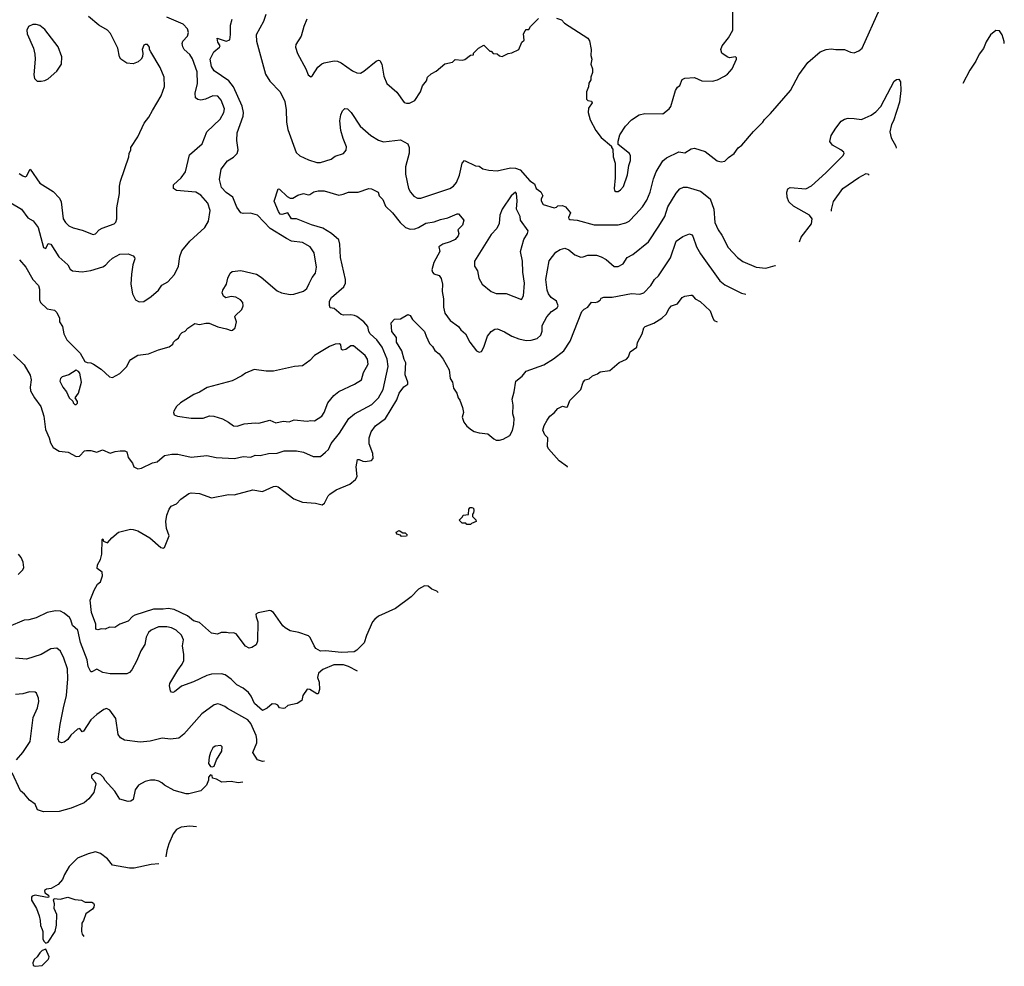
# Model space of a CAD drawing. Extents: x 1678431 to 1860718, y 384618 to 522882.
# Tile 368 of 473: x 1820408 to 1828546, y 411898 to 419721. Entities that reach past the tile are written whole.
import ezdxf

# ---------------------------------------------------------------- set-up
doc = ezdxf.new("R2010")
doc.units = 0

msp = doc.modelspace()

# ---------------------------------------------------------------- linework, layer by layer
at = {"layer": '0CON10XD'}
for points in [[(1824845, 419732.5), (1824885, 419720), (1824911.7, 419691.7), (1825105, 419567.5), (1825116.4, 419546.4), (1825132.5, 419475), (1825130, 419425), (1825136.7, 419395), (1825130, 419355), (1825142.5, 419315), (1825142.5, 419285), (1825127.5, 419245), (1825127.5, 419225), (1825113.6, 419196.4), (1825110, 419165), (1825093.3, 419125), (1825093.3, 419065), (1825105, 419053.3), (1825135, 419047.5), (1825138.8, 419035), (1825109.1, 418990.9), (1825105.8, 418955), (1825122.3, 418892.3), (1825170, 418805), (1825215, 418747.5), (1825300, 418675), (1825300, 418665), (1825311.7, 418651.7), (1825313, 418587), (1825330, 418535), (1825330, 418415), (1825321.2, 418325), (1825325, 418310), (1825335, 418300), (1825355, 418301.2), (1825375, 418313.8), (1825397.9, 418342.1), (1825431.2, 418438.8), (1825442.9, 418517.1), (1825456.1, 418556.1), (1825456.1, 418596.1), (1825447.5, 418615), (1825355, 418690), (1825353.3, 418716.7), (1825369.3, 418770.7), (1825415, 418842.5), (1825465.9, 418894.1), (1825527.5, 418935), (1825576.4, 418946.4), (1825725, 418943.3), (1825775.9, 418984.1), (1825790, 419005), (1825828.8, 419135), (1825845, 419162.5), (1825863.6, 419176.4), (1825885, 419227.5), (1825905, 419237.5), (1825985, 419242.5), (1826047, 419217), (1826135, 419213.3), (1826175, 419223.3), (1826232.5, 419255), (1826257.7, 419272.3), (1826295.8, 419314.2), (1826333.3, 419395), (1826332.5, 419405), (1826323.3, 419413.3), (1826275, 419406.2), (1826254.3, 419414.3), (1826211.2, 419445), (1826202, 419475), (1826213.1, 419505), (1826267.6, 419572.4), (1826301.4, 419635), (1826303.6, 419823.6)], [(1820335, 418208.5), (1820424.4, 418155), (1820475, 418083.8), (1820518.7, 418058.7), (1820560, 418005), (1820605, 417838.8), (1820625, 417831.2), (1820645, 417872.5), (1820665, 417865.6), (1820732.5, 417762.5), (1820805, 417696.2), (1820825, 417660), (1820844.2, 417644.2), (1820925, 417636), (1820995, 417648), (1821095, 417677.5), (1821118.3, 417691.7), (1821145, 417722), (1821175, 417750.8), (1821235, 417784), (1821305, 417786.2), (1821345, 417770), (1821357.1, 417757.1), (1821359.2, 417745), (1821344.3, 417695), (1821332.1, 417617.9), (1821327.8, 417535), (1821340, 417455), (1821366.5, 417406.5), (1821395, 417388.1), (1821435, 417393.1), (1821495, 417433.1), (1821555.7, 417485), (1821583.3, 417526.7), (1821634, 417556), (1821686.9, 417615), (1821720.8, 417685), (1821731.9, 417765), (1821748.9, 417811.1), (1821815, 417889.4), (1821938.1, 418005), (1821968.1, 418055), (1821982.9, 418145), (1821964.4, 418205), (1821905, 418270.6), (1821863.2, 418296.8), (1821705, 418310), (1821680.8, 418325), (1821680, 418355), (1821742.9, 418415), (1821778.6, 418465), (1821812.9, 418605), (1821917.8, 418695), (1821954, 418795), (1822065, 418899.2), (1822095.6, 418955), (1822101.1, 418985), (1822074.3, 419055), (1822045, 419089.2), (1822005, 419090.6), (1821945, 419064.4), (1821905, 419057.5), (1821881.4, 419061.4), (1821861.2, 419075), (1821858.6, 419115), (1821877.9, 419195), (1821875, 419290), (1821836.9, 419396.9), (1821815, 419433.1), (1821768.6, 419475), (1821757.3, 419497.3), (1821751.4, 419525), (1821755.6, 419544.4), (1821795, 419586), (1821804.5, 419615), (1821795, 419645.6), (1821758.1, 419685), (1821625, 419741.5)], [(1820405, 418451.2), (1820435, 418430), (1820455, 418422.5), (1820465, 418427.5), (1820495, 418486.7), (1820575, 418369.2), (1820685, 418300), (1820738, 418245), (1820750, 418215), (1820767.5, 418075), (1820786, 418045), (1820815, 418017.5), (1820850.3, 418000.3), (1820925, 417980.8), (1821015, 417945.8), (1821035, 417952), (1821065.5, 417984.5), (1821090.7, 417999.3), (1821190, 418035), (1821202.7, 418047.3), (1821210.8, 418075), (1821212, 418165), (1821234.2, 418285), (1821234.3, 418345), (1821242.1, 418387.9), (1821311.7, 418588.3), (1821312.5, 418615), (1821327.5, 418645), (1821327.5, 418665), (1821385, 418752.5), (1821436.2, 418865), (1821475, 418916.7), (1821505, 418970), (1821577, 419093), (1821605, 419170), (1821603.8, 419245), (1821570, 419325), (1821492.5, 419455), (1821482.5, 419475), (1821482.5, 419495), (1821465, 419517.5), (1821445, 419517.5), (1821435, 419510), (1821420, 419475), (1821427.5, 419445), (1821422.5, 419415), (1821412.5, 419395), (1821388.3, 419371.7), (1821345, 419356.7), (1821295, 419361.2), (1821243.3, 419395), (1821233.3, 419415), (1821220, 419485), (1821158, 419608), (1821135, 419635.6), (1821062.5, 419675), (1820977.4, 419747.4)], [(1822442.5, 419765), (1822422.5, 419705), (1822362.9, 419595), (1822366.7, 419545), (1822441.1, 419271.1), (1822475, 419214), (1822560, 419125), (1822599.4, 419045), (1822610, 418975), (1822613.1, 418875), (1822624.4, 418815), (1822694.6, 418624.6), (1822725, 418595.8), (1822795, 418564.2), (1822865, 418541.9), (1822895, 418541.8), (1822982, 418568), (1823016.4, 418593.6), (1823085, 418614.3), (1823106.6, 418643.4), (1823108.9, 418671.1), (1823080.5, 418740.5), (1823062.7, 418805), (1823055.6, 418885), (1823061.4, 418935), (1823075, 418968.8), (1823095, 418988), (1823117.5, 418985), (1823148, 418955), (1823222, 418842), (1823310.8, 418765), (1823374.5, 418724.5), (1823415, 418712), (1823555, 418727.5), (1823616.2, 418695), (1823628, 418665), (1823627.7, 418617.7), (1823596.9, 418505), (1823596.9, 418445), (1823622.2, 418325), (1823637.1, 418295), (1823665, 418262.9), (1823695, 418247.1), (1823725, 418245.8), (1823964.6, 418325.4), (1823994.3, 418345), (1824018.9, 418375), (1824043.5, 418435), (1824065.7, 418534.3), (1824085, 418556.7), (1824174.5, 418514.5), (1824205, 418509.4), (1824235, 418489.2), (1824286.4, 418476.4), (1824355, 418471.4), (1824464.2, 418495.8), (1824505, 418494), (1824545, 418480), (1824625, 418388.8), (1824662.5, 418365), (1824677, 418327), (1824715, 418298), (1824732.5, 418265), (1824718.3, 418241.7), (1824717.5, 418225), (1824735, 418193.8), (1824825, 418166.7), (1824845, 418172.5), (1824856.7, 418183.3), (1824895, 418184.4), (1824920.6, 418175), (1824960, 418125), (1824944, 418085), (1824946.7, 418075), (1824955, 418070.8), (1825015, 418063.5), (1825155, 418027.1), (1825255.7, 418025.7), (1825355, 418026.9), (1825417.6, 418042.4), (1825445, 418055.7), (1825501.9, 418115), (1825554.7, 418175.3), (1825590.3, 418229.7), (1825620.4, 418295), (1825646.4, 418405), (1825667.5, 418465), (1825724.4, 418555), (1825755, 418579.4), (1825855, 418628.6), (1825905, 418621.9), (1825957, 418653), (1825985, 418658.6), (1826075, 418632), (1826172.5, 418555), (1826205, 418546.2), (1826235, 418551.2), (1826267, 418583), (1826313.8, 418615), (1826346.8, 418663.2), (1826375.5, 418684.5), (1826472.4, 418797.6), (1826551.4, 418875), (1826563.6, 418896.4), (1826615, 418946), (1826778, 419135), (1826849.2, 419265), (1826921.7, 419368.3), (1827024.5, 419455.5), (1827075, 419475.8), (1827115, 419480), (1827155, 419473.8), (1827225.9, 419475.9), (1827275, 419453.3), (1827305, 419446.7), (1827345, 419463.3), (1827370, 419485), (1827518.3, 419811.7)], [(1820552.3, 419212.3), (1820585, 419213.3), (1820615, 419218.8), (1820645, 419233.8), (1820714.3, 419295.7), (1820754, 419355), (1820758, 419415), (1820725, 419496.7), (1820615, 419640), (1820575, 419673.3), (1820545, 419682.5), (1820518.3, 419681.7), (1820482.5, 419665), (1820467.5, 419635), (1820470, 419605), (1820521.2, 419485), (1820533.6, 419436.4), (1820536.2, 419395), (1820526.2, 419265), (1820531.2, 419235), (1820552.3, 419212.3)], [(1822801.7, 417541.7), (1822825, 417590), (1822853.9, 417626.1), (1822860.8, 417675), (1822841.4, 417795), (1822808, 417845), (1822745, 417880), (1822655, 417891.2), (1822613.4, 417913.4), (1822479.2, 417995), (1822373.8, 418105), (1822315, 418121.5), (1822255, 418118.6), (1822235, 418124), (1822202, 418172), (1822170.8, 418255), (1822115, 418293.3), (1822077.5, 418335), (1822060.8, 418400.8), (1822073.3, 418485), (1822126.4, 418553.6), (1822175, 418585.8), (1822204.6, 418615.4), (1822213.6, 418645), (1822203.1, 418723.1), (1822205.4, 418785), (1822256.1, 418925), (1822258, 418955), (1822247.1, 419007.1), (1822176.2, 419166.2), (1822137.9, 419215), (1822015, 419298.1), (1821993.5, 419335), (1821982.5, 419395), (1822012.9, 419455), (1822060.8, 419495), (1822064.2, 419505), (1822045, 419536.7), (1822041.7, 419568.3), (1822115, 419542.9), (1822144.3, 419555.7), (1822150.7, 419599.3), (1822149.6, 419675), (1822164.5, 419725)], [(1822782, 419725), (1822756.2, 419665), (1822735.9, 419584.1), (1822690, 419515), (1822688.8, 419495), (1822705, 419442.5), (1822773.9, 419313.9), (1822793.3, 419265), (1822815, 419250), (1822829.3, 419260.7), (1822871.2, 419328.8), (1822905, 419356.2), (1822925, 419366), (1823008.3, 419381.7), (1823035, 419378.8), (1823065, 419364), (1823159.1, 419299.1), (1823195, 419282), (1823225, 419280), (1823253, 419297), (1823355, 419378.8), (1823375, 419387.5), (1823383.6, 419383.6), (1823402, 419355), (1823418, 419255), (1823444, 419195), (1823525, 419121.2), (1823585, 419037.5), (1823605, 419030), (1823629.3, 419030.7), (1823675, 419052.5), (1823720, 419125), (1823737.5, 419175), (1823770, 419215), (1823780, 419245), (1823810, 419275), (1823850, 419295), (1823923, 419357), (1823985, 419370), (1824008.3, 419391.7), (1824065, 419387.5), (1824087, 419393), (1824133, 419427), (1824158.3, 419431.7), (1824160, 419445), (1824200, 419485), (1824245, 419510), (1824281.7, 419471.7), (1824295, 419460), (1824305, 419460), (1824321.7, 419441.7), (1824355, 419440), (1824375, 419422.5), (1824395, 419417.5), (1824445, 419442.5), (1824475, 419447.5), (1824532.5, 419475), (1824557.5, 419535), (1824577, 419553), (1824573, 419603), (1824585, 419630), (1824595, 419640), (1824615, 419640), (1824630, 419665), (1824695, 419730)], [(1828546.1, 419525.6), (1828545, 419540), (1828527.5, 419595), (1828505, 419630), (1828475, 419632.5), (1828432.5, 419595), (1828395, 419537.5), (1828375, 419482.5), (1828338.8, 419435), (1828311.2, 419378.8), (1828260, 419305), (1828203.4, 419193.1)], [(1826854.2, 417884.1), (1826867.2, 417922.8), (1826952.5, 418035), (1826958.1, 418075), (1826935, 418105.7), (1826805, 418181.4), (1826765.8, 418215), (1826751.5, 418255), (1826750, 418295), (1826757.3, 418322.7), (1826775, 418334), (1826907, 418323), (1826952, 418348), (1827070, 418455), (1827212, 418595), (1827222, 418615), (1827220, 418625), (1827196, 418645), (1827126, 418685), (1827104.3, 418715), (1827115.6, 418765), (1827153.1, 418825), (1827197.4, 418882.6), (1827225, 418900), (1827255, 418906.5), (1827304.3, 418905.7), (1827365, 418897.1), (1827395, 418909.2), (1827445, 418931.4), (1827485, 418960), (1827525, 419003.8), (1827635.8, 419214.2), (1827655, 419226.7), (1827675, 419230), (1827688.6, 419208.6), (1827690.8, 419135), (1827680.3, 419039.7), (1827631.1, 418885), (1827612.9, 418855), (1827598.6, 418795), (1827611.9, 418745), (1827648.5, 418675), (1827653, 418659.1)], [(1827117.1, 418139.1), (1827117.4, 418152.6), (1827135, 418218.8), (1827212.7, 418327.3), (1827345, 418418.1), (1827405, 418448.8), (1827422.5, 418445), (1827424.4, 418437.3)], [(1820357.5, 416955), (1820445, 416867.5), (1820495, 416782.5), (1820502, 416745), (1820494.4, 416685), (1820498.1, 416655), (1820532, 416595), (1820584, 416525), (1820606.7, 416445), (1820620.9, 416335), (1820653.1, 416265), (1820662.9, 416225), (1820685.5, 416185.5), (1820735, 416155.8), (1820807.7, 416147.7), (1820875, 416110), (1820902.5, 416115), (1820945, 416156.7), (1820960.5, 416159.5), (1820995, 416160), (1821045, 416147.5), (1821094.1, 416165.9), (1821155, 416138), (1821197, 416153), (1821237.9, 416157.9), (1821277.7, 416157.7), (1821295, 416150), (1821305, 416102.5), (1821342, 416055), (1821351.2, 416025), (1821385, 416008.1), (1821415, 416014.4), (1821505, 416058.1), (1821545, 416067.5), (1821605, 416118), (1821665, 416130), (1821715, 416129.2), (1821825.8, 416104.2), (1821955, 416120), (1822031.7, 416101.7), (1822185, 416094.4), (1822255, 416110.9), (1822320, 416105), (1822355, 416123.1), (1822395, 416120.6), (1822465, 416136.9), (1822535, 416139.4), (1822595, 416156.7), (1822695, 416156.9), (1822755, 416145.7), (1822835, 416110), (1822895, 416110.8), (1822934.5, 416145.5), (1822959.8, 416170.2), (1822982.5, 416217.5), (1823051.9, 416305), (1823128, 416425), (1823175, 416464.3), (1823318.8, 416541.2), (1823375, 416595.8), (1823413.1, 416665), (1823453.9, 416855), (1823444.6, 416915), (1823405, 417015.6), (1823360.3, 417075), (1823305, 417125.6), (1823293.8, 417145), (1823285.7, 417185), (1823252.5, 417225), (1823195, 417269.1), (1823175, 417277.3), (1823145, 417282.1), (1823085, 417278), (1823065, 417283.8), (1823007.5, 417335), (1822975, 417340), (1822969.3, 417359.3), (1822969.4, 417395), (1822984.4, 417425), (1823086.9, 417513.1), (1823101.1, 417545), (1823100.9, 417575), (1823059.6, 417755), (1823055.5, 417865), (1823045, 417901.2), (1822985, 417955.4), (1822915, 417997.1), (1822818.8, 418025), (1822695, 418074), (1822655, 418076.2), (1822625, 418125.5), (1822575, 418111.5), (1822561.9, 418115), (1822547.1, 418135), (1822511.7, 418221.7), (1822545, 418322.5), (1822555, 418320), (1822619.7, 418259.7), (1822645, 418247.5), (1822665, 418247.5), (1822707.9, 418272.1), (1822755, 418284), (1822793.9, 418273.9), (1822805, 418276.2), (1822838.3, 418298.3), (1822875, 418306.7), (1822925, 418305.6), (1823045, 418270), (1823082.1, 418277.9), (1823125, 418296.2), (1823205, 418296), (1823295, 418326.7), (1823315, 418323.3), (1823370, 418295), (1823379.4, 418265), (1823410.8, 418235), (1823430.9, 418180.9), (1823488.6, 418125), (1823553.9, 418043.9), (1823598, 418005), (1823635, 417989.4), (1823675, 417991.9), (1823705, 418003.3), (1823765, 418040.5), (1823835, 418049.4), (1823885, 418070.5), (1823946.6, 418083.4), (1824025, 418118), (1824035, 418116.2), (1824078, 418065), (1824067, 418023), (1824030, 417985), (1824037.5, 417955), (1824033.3, 417935), (1824007.5, 417905), (1823967.5, 417885), (1823905, 417865.8), (1823872.5, 417845), (1823879.5, 417805), (1823831.8, 417715), (1823815.8, 417655), (1823820.8, 417635), (1823831.9, 417621.9), (1823875, 417606.2), (1823892.7, 417582.7), (1823902.9, 417535), (1823901.4, 417475), (1823911.4, 417415), (1823910, 417345), (1823920.8, 417295), (1823965, 417234), (1824035, 417185.8), (1824055, 417158), (1824092.9, 417125), (1824129.2, 417055), (1824185, 416984), (1824205, 416973.8), (1824225, 416977.5), (1824245.8, 417014.2), (1824273.4, 417106.6), (1824305, 417143.3), (1824335, 417163.8), (1824357.5, 417165), (1824415, 417142.5), (1824475, 417105.8), (1824535, 417082.9), (1824595, 417069.5), (1824635, 417072.2), (1824685, 417085.6), (1824716.7, 417115), (1824726.5, 417146.5), (1824726.9, 417195), (1824764.6, 417265.4), (1824805, 417308.8), (1824849.7, 417340.3), (1824857.5, 417355), (1824845.8, 417395), (1824800, 417425), (1824780, 417455), (1824768.9, 417485), (1824757.8, 417575), (1824785, 417727.5), (1824839.1, 417800.9), (1824875, 417822.5), (1824915, 417832), (1824948.3, 417818.3), (1824997.6, 417777.6), (1825045, 417759.2), (1825065, 417760), (1825105, 417775.8), (1825175, 417774.3), (1825215, 417760.8), (1825255, 417738), (1825322.1, 417682.1), (1825355, 417680.8), (1825395, 417703.8), (1825430, 417755), (1825475, 417780), (1825604, 417885), (1825689.4, 418015), (1825740, 418095), (1825765.6, 418175), (1825835, 418288), (1825865.6, 418324.4), (1825895, 418337.5), (1825925, 418337.5), (1826035, 418304.3), (1826115, 418241.2), (1826144.5, 418155), (1826153.3, 418045), (1826181.4, 417985), (1826211.1, 417941.1), (1826265, 417838), (1826340.8, 417755), (1826385, 417723.1), (1826495, 417675.7), (1826575, 417666.9), (1826651.1, 417688.9), (1826654.8, 417690.6)], [(1824555, 417410), (1824571.7, 417438.3), (1824580, 417545), (1824565.4, 417635), (1824563.1, 417725), (1824547.3, 417805), (1824575.4, 417904.6), (1824606.2, 417955), (1824611.2, 417975), (1824548, 418065), (1824545.8, 418095.8), (1824514.3, 418154.3), (1824519.5, 418225), (1824513.8, 418283.8), (1824506.1, 418296.1), (1824470, 418265), (1824397.1, 418155), (1824377.5, 418105), (1824372.3, 418037.7), (1824352.5, 417995), (1824303.8, 417946.2), (1824168, 417725), (1824166.2, 417685), (1824190.8, 417645), (1824197.5, 417615), (1824204.2, 417585), (1824230, 417535), (1824305, 417474.2), (1824345, 417459.2), (1824429.1, 417459.1), (1824555, 417410)], [(1823867.5, 414986.3), (1823855, 414998.6), (1823815.6, 415015.6), (1823785, 415038), (1823755, 415041.2), (1823704.5, 415015.5), (1823645, 414950), (1823515, 414855.7), (1823375, 414791.9), (1823343.1, 414766.9), (1823324.4, 414745), (1823275, 414631.2), (1823255, 414570), (1823195, 414510), (1823172, 414498), (1823068.6, 414491.4), (1822935.9, 414504.1), (1822895, 414500.8), (1822856.5, 414525), (1822840.8, 414545), (1822809.2, 414615), (1822795, 414627.5), (1822715, 414655.6), (1822645, 414670.6), (1822603.7, 414693.7), (1822582.5, 414712.5), (1822505, 414822), (1822485, 414836.2), (1822475, 414838.8), (1822380.7, 414819.3), (1822361.2, 414808.8), (1822362, 414785), (1822375.6, 414745.6), (1822374.2, 414585.8), (1822362.5, 414555), (1822328.3, 414531.7), (1822305, 414526), (1822275, 414542.5), (1822198, 414645), (1822175, 414652.5), (1822145, 414650.8), (1822117.1, 414657.1), (1822074.5, 414655.5), (1822043, 414643), (1821995, 414650), (1821895, 414739.5), (1821845, 414753.6), (1821795, 414794.4), (1821686.3, 414846.3), (1821635.9, 414855.9), (1821595, 414850), (1821515, 414850.4), (1821359.7, 414800.3), (1821341.3, 414788.7), (1821305, 414749.2), (1821235, 414726.2), (1821195, 414697.5), (1821150.6, 414699.4), (1821115, 414684.5), (1821085.4, 414685.4), (1821055, 414677.1), (1821036.9, 414685), (1821038.5, 414725), (1821000.5, 414820.5), (1820991.4, 414925), (1821023.1, 415006.9), (1821051.1, 415055), (1821075.9, 415075), (1821093.9, 415125), (1821090, 415155), (1821047.5, 415185), (1821052.5, 415215), (1821075, 415260), (1821086.7, 415305), (1821090, 415425), (1821095, 415430), (1821101.7, 415411.7), (1821135, 415397.5), (1821170.7, 415439.3), (1821225, 415486.7), (1821325, 415510), (1821345, 415508.8), (1821385, 415496.2), (1821485, 415438.8), (1821575, 415358.8), (1821595, 415353.8), (1821605, 415358.8), (1821644.6, 415455), (1821622.7, 415515), (1821615.4, 415575), (1821623.7, 415626.3), (1821645, 415676.7), (1821659.2, 415700.8), (1821705, 415720), (1821740.7, 415759.3), (1821805, 415804.2), (1821825, 415811.4), (1821895, 415805.8), (1821995, 415770.8), (1822135, 415795.7), (1822180, 415795), (1822335, 415835.7), (1822415, 415820.8), (1822505, 415863.3), (1822525, 415866.7), (1822545, 415861.2), (1822675, 415760.8), (1822745, 415734.2), (1822854.4, 415724.4), (1822908.8, 415711.2), (1822927.5, 415725), (1822957.5, 415785), (1822970.7, 415799.3), (1823023.7, 415836.3), (1823137.4, 415882.6), (1823185, 415920), (1823198, 415945), (1823188.8, 416025), (1823200, 416085), (1823215, 416087.5), (1823245, 416072.5), (1823265, 416070), (1823315, 416077.5), (1823330, 416095), (1823325.8, 416135), (1823295.7, 416215), (1823295.6, 416265), (1823313.1, 416315), (1823348.9, 416365), (1823431.1, 416425), (1823525, 416578.6), (1823545.5, 416635), (1823584.2, 416685.8), (1823615, 416708.8), (1823615.5, 416725), (1823594.4, 416785), (1823595.9, 416845), (1823599.2, 416885), (1823585, 416913.3), (1823566.7, 416985), (1823521.5, 417055), (1823523.5, 417095), (1823483.3, 417145), (1823478.8, 417215), (1823505, 417246.7), (1823555, 417248.8), (1823615, 417283.8), (1823635.7, 417275.7), (1823655, 417242.5), (1823755, 417143.3), (1823766.7, 417105), (1823796.2, 417045), (1823820.3, 417020.3), (1823838.3, 416988.3), (1823875, 416960), (1823908.6, 416915), (1823958.1, 416828.1), (1823966, 416755), (1823984.1, 416724.1), (1823994.3, 416675), (1824021.4, 416635), (1824031.4, 416595), (1824045, 416576.2), (1824067.3, 416515), (1824075.5, 416475), (1824065.7, 416435), (1824080, 416395), (1824105, 416362), (1824142.8, 416332.8), (1824165, 416318.6), (1824205, 416305.6), (1824278.8, 416298.8), (1824325.9, 416255.9), (1824346.1, 416246.1), (1824375, 416246), (1824405, 416254.3), (1824458.8, 416285), (1824482.5, 416325), (1824493.5, 416375), (1824494, 416425), (1824484.7, 416464.7), (1824487.2, 416535), (1824479.1, 416585), (1824495.4, 416645), (1824509.2, 416735), (1824560, 416775), (1824594.3, 416815.7), (1824741.5, 416868.5), (1824820.7, 416919.3), (1824905, 416984), (1824956.9, 417065), (1825055, 417310), (1825075, 417330), (1825103.9, 417346.1), (1825135, 417387.5), (1825165, 417383.8), (1825185, 417388.8), (1825205, 417403.3), (1825215, 417420), (1825235, 417428), (1825305, 417428.6), (1825465, 417459.4), (1825535, 417453.1), (1825566.3, 417463.7), (1825625.4, 417524.6), (1825655.4, 417574.6), (1825688.6, 417605), (1825787.3, 417752.7), (1825835, 417890.8), (1825889.3, 417930.7), (1825945, 417951.2), (1825963, 417943), (1825971.3, 417931.3), (1826002.2, 417845), (1826034.3, 417785), (1826195, 417562.5), (1826235, 417530), (1826375, 417461.9), (1826408.6, 417451.7)], [(1820406.9, 417736.9), (1820458.6, 417675), (1820517.5, 417575), (1820564.2, 417524.2), (1820570.8, 417495), (1820571.9, 417405), (1820579.2, 417385), (1820635, 417331.2), (1820695, 417321.2), (1820715, 417302.5), (1820736.7, 417255), (1820737.5, 417225), (1820763.3, 417185), (1820772, 417125), (1820798.8, 417075), (1820908.8, 416965), (1820947, 416897), (1820965, 416887.5), (1820995, 416886.2), (1821017.5, 416875), (1821082.3, 416832.3), (1821149.3, 416769.3), (1821176.4, 416763.6), (1821235, 416796.2), (1821293.3, 416855), (1821313.3, 416895), (1821328.3, 416911.7), (1821385, 416947.5), (1821471.7, 416958.3), (1821555, 416993.3), (1821645, 417017.5), (1821675, 417040), (1821680, 417055), (1821700, 417075), (1821721.7, 417088.3), (1821735, 417120), (1821750, 417135), (1821775, 417147.5), (1821797, 417173), (1821855, 417210), (1821895, 417202.5), (1821946.4, 417213.6), (1821975, 417213.3), (1822045, 417182), (1822117, 417167), (1822155, 417152), (1822167.5, 417155), (1822190, 417175), (1822200, 417225), (1822186.2, 417265), (1822188.8, 417275), (1822244.1, 417325.9), (1822254, 417355), (1822252, 417385), (1822233.8, 417405), (1822195, 417427.5), (1822156.4, 417433.6), (1822112.3, 417422.3), (1822093.3, 417435), (1822081.2, 417465), (1822086.7, 417485), (1822117.5, 417535), (1822127.5, 417585), (1822147.5, 417625), (1822165, 417640), (1822235, 417648), (1822365, 417618.6), (1822403.4, 417593.4), (1822535, 417481.4), (1822572.5, 417465), (1822645, 417451.1), (1822675, 417451.8), (1822755, 417476.9), (1822781.4, 417498.6), (1822801.7, 417541.7)], [(1824937, 416023.8), (1824935, 416025.7), (1824865.8, 416075), (1824780, 416175), (1824770.8, 416195), (1824773.3, 416265), (1824749.5, 416289.5), (1824732.3, 416327.7), (1824743.1, 416366.9), (1824767.6, 416412.4), (1824790.8, 416445), (1824825, 416470.8), (1824855, 416508.1), (1824895, 416527.1), (1824925, 416517.5), (1824935, 416522.5), (1824955.6, 416575), (1825047.1, 416665), (1825066, 416725), (1825083.3, 416745), (1825115, 416753.3), (1825143, 416777), (1825185, 416794.2), (1825205, 416810.8), (1825285, 416822.5), (1825361.7, 416888.3), (1825423.9, 416916.1), (1825440, 416935), (1825455, 416976.7), (1825509.2, 417015), (1825515.8, 417054.2), (1825552.5, 417125), (1825566, 417175), (1825576.7, 417185), (1825648.3, 417211.7), (1825715, 417253.1), (1825751.5, 417288.5), (1825775, 417334.3), (1825794.5, 417355.5), (1825845, 417372.9), (1825885, 417423.8), (1825904.3, 417435.7), (1825955, 417445.5), (1825965, 417444.3), (1825990, 417415), (1826031.1, 417391.1), (1826115.4, 417315.4), (1826136.4, 417255), (1826149.4, 417235), (1826173.5, 417223.6)], [(1822205, 416362.5), (1822265, 416382), (1822355, 416390), (1822385, 416387.1), (1822475, 416412), (1822525, 416390), (1822585, 416403.3), (1822635, 416397.5), (1822676.1, 416413.9), (1822785, 416404.2), (1822815, 416409.2), (1822845, 416406), (1822905, 416444), (1822924.3, 416475), (1822954, 416555), (1823003.8, 416616.2), (1823045, 416647.5), (1823175, 416710), (1823232, 416745), (1823250, 416805), (1823287.5, 416875), (1823281.9, 416915), (1823264.5, 416944.5), (1823166, 417026), (1823145, 417024.5), (1823105, 416996.5), (1823079.2, 416989.2), (1823068, 416995), (1823061.2, 417035), (1823052.3, 417042.3), (1823015, 417040), (1822968.5, 417021.5), (1822846.2, 416945), (1822805.5, 416904.5), (1822745, 416860), (1822680, 416855), (1822505, 416815.7), (1822445, 416815.7), (1822345, 416830), (1822275, 416799.2), (1822245, 416777.5), (1822165, 416737.1), (1821959.1, 416680.9), (1821895, 416642.5), (1821847.6, 416622.4), (1821738, 416555), (1821704.5, 416525.5), (1821681.2, 416485), (1821678.8, 416475), (1821685.9, 416455.9), (1821713.3, 416443.3), (1821825, 416428.9), (1821925, 416426.9), (1821977.6, 416447.6), (1822012.5, 416445), (1822083.2, 416423.2), (1822135, 416395.8), (1822175, 416365.8), (1822205, 416362.5)], [(1820875, 416540), (1820887, 416553), (1820887.5, 416565), (1820867.5, 416595), (1820893.8, 416635), (1820918.8, 416725), (1820905, 416798.8), (1820895, 416814), (1820875, 416824), (1820815, 416786), (1820760, 416770), (1820745, 416756.2), (1820739.4, 416735), (1820764.2, 416685), (1820796, 416645), (1820817, 416597), (1820848.3, 416568.3), (1820850, 416555), (1820865, 416540), (1820875, 416540)], [(1824135, 415550), (1824105, 415550), (1824095, 415560), (1824065, 415560), (1824040, 415585), (1824068.3, 415611.7), (1824073, 415627), (1824118.3, 415631.7), (1824120, 415675), (1824131.7, 415688.3), (1824145, 415690), (1824160, 415685), (1824162.5, 415665), (1824160, 415645), (1824150, 415635), (1824150, 415615), (1824178.3, 415588.3), (1824180, 415575), (1824141.7, 415558.3), (1824135, 415550)], [(1823565, 415450), (1823555, 415460), (1823525, 415470), (1823520, 415485), (1823545, 415500), (1823575, 415480), (1823595, 415480), (1823610, 415465), (1823605, 415453.3), (1823565, 415450)], [(1820394.7, 415135), (1820435.5, 415175), (1820441.8, 415195), (1820437.6, 415237.6), (1820421.1, 415275), (1820398.9, 415305)], [(1823199.2, 414337.8), (1823125, 414376.6), (1823085, 414388.4), (1823005, 414390), (1822915, 414351.2), (1822879.3, 414320.7), (1822870, 414285), (1822883.8, 414245), (1822886.7, 414185), (1822875, 414150), (1822865, 414150), (1822805.4, 414185.4), (1822785, 414187.1), (1822747.5, 414135), (1822740, 414095), (1822701.2, 414068.8), (1822625, 414052.5), (1822599.2, 414030.8), (1822585, 414028), (1822555, 414034), (1822542, 414055), (1822526.2, 414065), (1822495, 414066.5), (1822455, 414030), (1822415, 414012.5), (1822349.5, 414069.5), (1822320.5, 414130.5), (1822299.2, 414159.2), (1822256.7, 414196.7), (1822203.8, 414225), (1822155, 414271.2), (1822105.6, 414305.6), (1822075, 414314.3), (1821995, 414311.9), (1821955, 414301.4), (1821845, 414248.1), (1821745.8, 414214.2), (1821687.5, 414165), (1821675, 414160), (1821663.6, 414163.6), (1821654, 414175), (1821647.1, 414215), (1821650, 414235), (1821714.2, 414345), (1821750.8, 414395), (1821764, 414425), (1821766.1, 414473.9), (1821754.2, 414545), (1821761.4, 414595), (1821745, 414633.8), (1821700.8, 414675), (1821663.8, 414695), (1821625, 414703.5), (1821555, 414702.7), (1821495, 414675.6), (1821473.4, 414656.6), (1821455, 414616.7), (1821441.7, 414558.3), (1821408.6, 414505), (1821376.9, 414425), (1821335, 414346.7), (1821316.2, 414325), (1821295, 414313.8), (1821155, 414315.6), (1821095, 414325.6), (1821045, 414354), (1821005, 414332), (1820995, 414332), (1820974.7, 414374.7), (1820965, 414430), (1820911.8, 414575), (1820887.9, 414675), (1820845, 414713.8), (1820831.2, 414761.2), (1820819.8, 414779.8), (1820775.9, 414815.9), (1820745, 414832.7), (1820705, 414834.8), (1820635, 414822.1), (1820545, 414776.5), (1820485, 414760), (1820445, 414758.9), (1820315, 414704.4)], [(1822431.6, 413593.1), (1822415, 413590.9), (1822373.1, 413605), (1822336.4, 413665), (1822367.7, 413745), (1822368.9, 413775), (1822361.8, 413805), (1822318.8, 413905), (1822292.9, 413935), (1822125, 414029.2), (1822105, 414045.8), (1822065, 414062.5), (1822045, 414065.8), (1822015, 414058.1), (1821914.2, 413985), (1821765, 413816), (1821725, 413784), (1821655.6, 413774.4), (1821585, 413783.3), (1821487.3, 413757.3), (1821405, 413749.2), (1821275.8, 413765.8), (1821241.2, 413785), (1821223.4, 413813.4), (1821202.2, 413945), (1821154.2, 414014.2), (1821125, 414028.8), (1821105, 414021.2), (1821045, 413980), (1820995, 413935.7), (1820935, 413841.2), (1820924.1, 413834.1), (1820905, 413863.8), (1820885, 413857.5), (1820832, 413808), (1820805, 413772), (1820775, 413750), (1820755, 413744), (1820735, 413753.3), (1820727.5, 413775), (1820742.2, 413895), (1820769.1, 414035), (1820796.5, 414135), (1820807.4, 414272.6), (1820802.5, 414355), (1820774.4, 414445), (1820745, 414501.2), (1820715, 414528), (1820665, 414520.5), (1820585, 414473.6), (1820465, 414436), (1820374, 414444)], [(1820380.8, 413605), (1820435, 413664), (1820495.6, 413755), (1820518.6, 413955), (1820554.2, 414035), (1820565.7, 414085), (1820562.5, 414115), (1820546.2, 414155), (1820535, 414163.3), (1820490, 414165), (1820435, 414150), (1820375, 414144)], [(1822003, 413547), (1822015, 413552.5), (1822036.2, 413605), (1822080, 413675), (1822081.7, 413711.7), (1822071.7, 413721.7), (1822025, 413716.7), (1822005, 413702.5), (1821986.2, 413665), (1821974.2, 413625), (1821970, 413575), (1821985, 413550), (1822003, 413547)], [(1822251.7, 413418.5), (1822215, 413413.5), (1822155, 413424.2), (1822079.3, 413419.3), (1822035, 413443.3), (1822003, 413453), (1822000, 413475), (1821985, 413480), (1821968.3, 413461.7), (1821967.5, 413435), (1821951.2, 413395), (1821905, 413347.5), (1821805, 413322.5), (1821785, 413322.5), (1821685, 413351.2), (1821605, 413393.8), (1821584.1, 413414.1), (1821557.3, 413427.3), (1821525.7, 413435.7), (1821490, 413435), (1821445, 413425.7), (1821391.2, 413395), (1821364, 413355), (1821345, 413277.5), (1821327.7, 413262.3), (1821305, 413260), (1821235, 413280), (1821194.3, 413344.3), (1821112.5, 413435), (1821102.5, 413455), (1821075, 413482.5), (1821035, 413497.5), (1821002.5, 413475), (1821002.5, 413455), (1821030, 413425), (1821037.5, 413405), (1821020, 413335), (1820979.7, 413280.3), (1820940.5, 413249.5), (1820835, 413203.5), (1820735, 413175.7), (1820605, 413174), (1820555, 413190), (1820535, 413237.5), (1820490.5, 413270.5), (1820449.3, 413319.3), (1820415, 413347.5), (1820345.7, 413495.7)], [(1821871, 413049.1), (1821815, 413056.9), (1821742.1, 413047.9), (1821705, 413028.8), (1821677.3, 412992.7), (1821641.4, 412908.6), (1821624, 412855), (1821617.3, 412803)], [(1821557.4, 412744.8), (1821495, 412740), (1821355, 412708), (1821315, 412708), (1821175, 412733.8), (1821133.3, 412785), (1821075, 412828.8), (1821035, 412843.3), (1820975, 412826.2), (1820885, 412790), (1820818.3, 412721.7), (1820778.8, 412655), (1820763.3, 412615), (1820727.5, 412572.5), (1820669.5, 412540.5), (1820630, 412535), (1820613.3, 412525), (1820616.7, 412505), (1820647.5, 412485), (1820650, 412470), (1820635, 412466.7), (1820535, 412486), (1820511.7, 412478.3), (1820505, 412470), (1820506.7, 412445), (1820546.2, 412375), (1820568, 412315), (1820578.6, 412275), (1820580.8, 412235), (1820592.9, 412202.9), (1820598.8, 412185), (1820600, 412125), (1820607.5, 412105), (1820625, 412090), (1820643, 412097), (1820702.5, 412185), (1820713.6, 412236.4), (1820716.2, 412325), (1820693.8, 412375), (1820696.7, 412415), (1820687.5, 412445), (1820693, 412457), (1820743, 412453), (1820805, 412470), (1820865, 412450), (1820920, 412445), (1820948.3, 412428.3), (1821005, 412426.7), (1821018.3, 412418.3), (1821023.3, 412405), (1821020, 412385), (1821009.5, 412370.5), (1820955, 412330), (1820936.7, 412275), (1820923.3, 412255), (1820918, 412185), (1820924.1, 412164.1), (1820937.8, 412143.9)], [(1820535, 411897.5), (1820595, 411903.3), (1820645, 411952.5), (1820650, 411965), (1820651.2, 411975), (1820625, 412040), (1820595, 412027.5), (1820575, 412007.5), (1820553.9, 411976.1), (1820527.5, 411955), (1820517.5, 411925), (1820520, 411905), (1820535, 411897.5)]]:
    msp.add_lwpolyline(points, dxfattribs=at)

doc.saveas('drawing.dxf')
